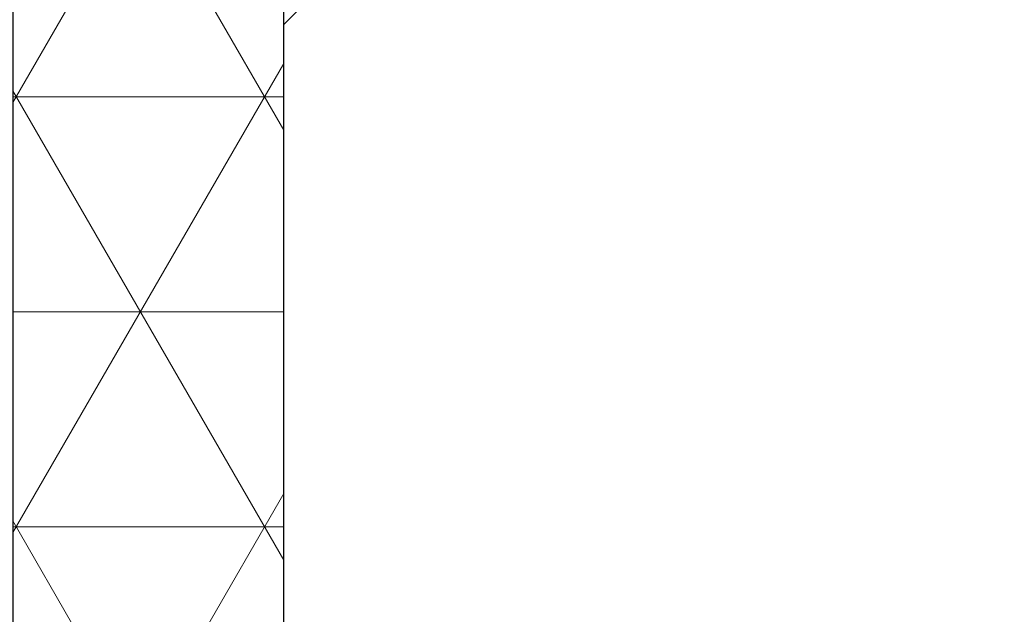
# Model space of a CAD drawing. Header units: millimetres. Extents: x -14064 to 10606674, y -83552 to 74051.
# Tile 640 of 656: x -6904 to -6759, y 34625 to 34712. Entities that reach past the tile are written whole.
import ezdxf

# ---------------------------------------------------------------- set-up
doc = ezdxf.new("R2010")
doc.units = ezdxf.units.MM

msp = doc.modelspace()

# ---------------------------------------------------------------- hatches: boundary and pattern name
at = {"lineweight": 13}
h = msp.add_hatch(dxfattribs=at)
h.set_pattern_fill('ANSI33', color=256, scale=50, style=0)
h.set_pattern_definition([(45, (-267.94, 0), (-224.5064, 224.5064), []), (45, (-43.43, 0), (-224.5064, 224.5064), [158.75, -79.375])])
h.paths.add_polyline_path([(353.59703, 34762.01446), (253.59703, 34762.01446), (253.59703, 34772.01446), (353.59703, 34772.01446), (353.59703, 34965.01446), (-1140.40297, 34965.01446), (-6865.40297, 34887.01446), (-6865.40297, 34553.01446), (-6795.40297, 34555.01446), (-6635.40297, 34553.01446), (-6561.80297, 34553.01446), (-6561.80297, 34543.01446), (-6515.40297, 34543.01446), (253.59703, 34543.01446), (253.59703, 34547.01446), (353.59703, 34547.01446)])
at = {"lineweight": 5}
h = msp.add_hatch(dxfattribs=at)
h.set_pattern_fill('NET3', color=0, scale=10)
h.set_pattern_definition([(0, (-32329.846, 73086.792), (0, 31.75), []), (60, (-32329.846, 73086.792), (-27.496307, 15.875), []), (120, (-32329.846, 73086.792), (-27.496307, -15.875), [])])
h.paths.add_polyline_path([(-6865.40297, 34887.01446), (-6905.40297, 34887.01446), (-6905.40297, 27106.642), (-6865.40297, 27106.642)])

# ---------------------------------------------------------------- linework, layer by layer
msp.add_lwpolyline([(-6865.40297, 34887.01446), (-6905.40297, 34887.01446), (-6905.40297, 27106.642), (-6865.40297, 27106.642)], close=True)

doc.saveas('drawing.dxf')
